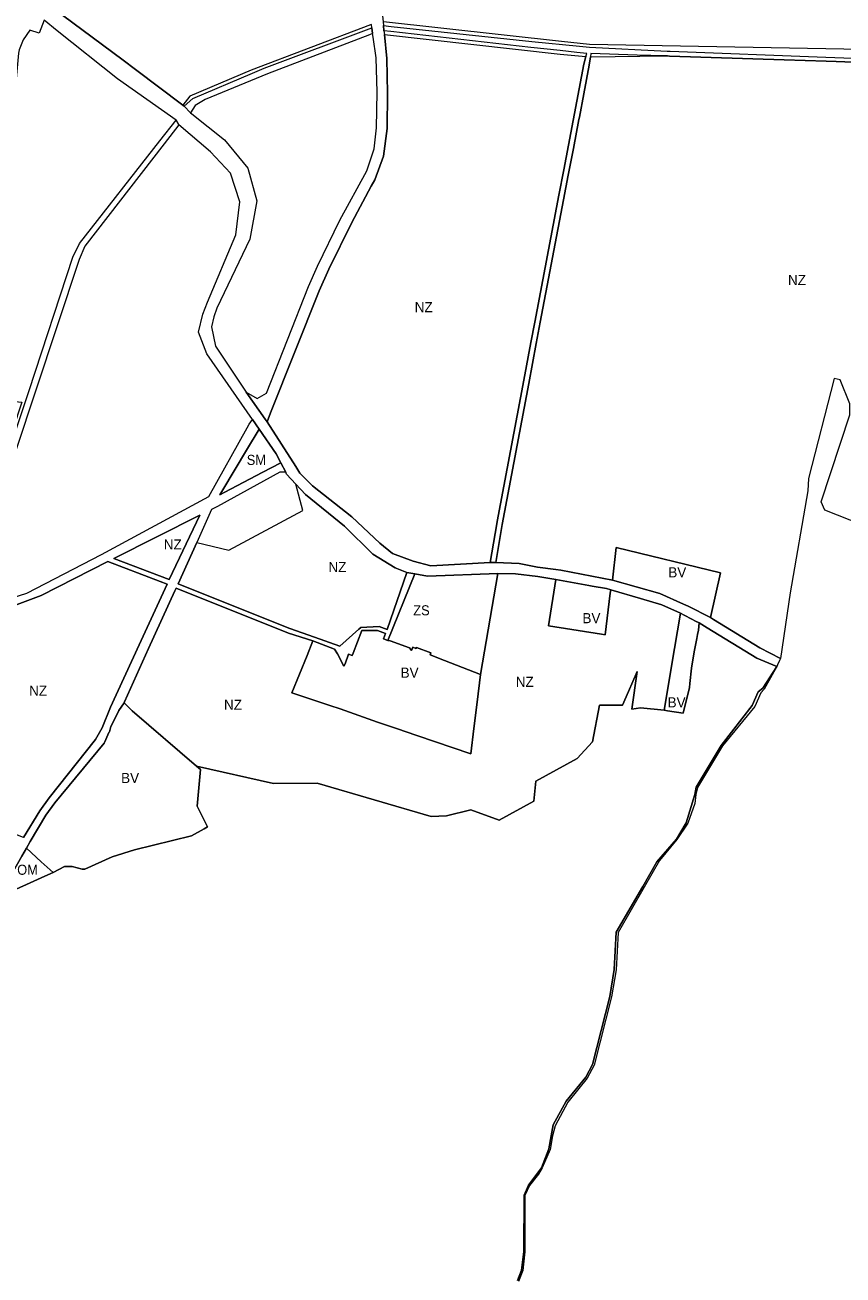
# Model space of a CAD drawing. Extents: x -650451 to -642268, y -1075216 to -1066610.
# Drawn here: x -648449 to -647477, y -1074446 to -1072960 of the extents above; entities that cross this region are included whole.
import ezdxf

# ---------------------------------------------------------------- set-up
doc = ezdxf.new("R2010")
doc.units = 0
doc.header["$LTSCALE"] = 4.8
for name, color, linetype, lineweight in [('12', 7, 'Continuous', 13), ('15', 7, 'Continuous', 13), ('18', 7, 'Continuous', 13), ('24', 7, 'Continuous', 13), ('3', 7, 'Continuous', 13), ('41', 7, 'Continuous', 13), ('45', 7, 'Continuous', 13), ('46', 7, 'Continuous', 13), ('47', 7, 'Continuous', 13)]:
    doc.layers.add(name, color=color, linetype=linetype, lineweight=lineweight)
doc.layers.add('62', color=7, linetype='Continuous')

msp = doc.modelspace()

# ---------------------------------------------------------------- linework, layer by layer
at = {"layer": '12'}
for points in [[(-648480.31, -1073996.63), (-648478.94, -1073993.79), (-648453.11, -1073948.16), (-648447.77, -1073938.64)], [(-648447.77, -1073938.64), (-648430.24, -1073954.59), (-648416.09, -1073967.48)], [(-648416.09, -1073967.48), (-648425.92, -1073971.61), (-648477.31, -1073995.35), (-648480.31, -1073996.63)]]:
    msp.add_lwpolyline(points, dxfattribs=at)
at = {"layer": '15'}
for points in [[(-647958.82, -1072459.74), (-647969.5, -1072516.39), (-647984.06, -1072587.58), (-648030.85, -1072816.3), (-648032.62, -1072828.04), (-648033.01, -1072830.59), (-648034.12, -1072843.69), (-648033.65, -1072870.22), (-648024.52, -1072949.01), (-648023.818, -1072955.949), (-648023.37, -1072960.37), (-648022.74, -1072966.57), (-648022.279, -1072971.102)], [(-648186.47, -1073396.47), (-648173.38, -1073404.03), (-648162.55, -1073397.4), (-648112.36, -1073270.87), (-648101.67, -1073246.63), (-648075.34, -1073191.93), (-648043.29, -1073132.97), (-648034.43, -1073107.07), (-648031.8, -1073082.07), (-648030.86, -1073039.71), (-648032.09, -1072998.65), (-648035.592, -1072974.222), (-648036.2, -1072969.98), (-648037.17, -1072963.24), (-648037.595, -1072959.123)], [(-648022.279, -1072971.102), (-648019.38, -1072999.62), (-648018.59, -1073040.65), (-648019.04, -1073082.7), (-648023.38, -1073115.63), (-648033.71, -1073143.76), (-648037.85, -1073151.56), (-648060.75, -1073194.72), (-648088.41, -1073249.9), (-648099.68, -1073275.95), (-648157.74, -1073420.89), (-648161.7, -1073431.46)], [(-648161.7, -1073431.46), (-648163.93, -1073428.3), (-648179.03, -1073406.98), (-648186.47, -1073396.47)], [(-648518.867, -1073652.836), (-648514.23, -1073652.37), (-648483.58, -1073646.7), (-648447.06, -1073635.39), (-648358.69, -1073589.35), (-648230.81, -1073520.18), (-648185.34, -1073438.91), (-648182.81, -1073434.38), (-648179.07, -1073428.81), (-648171.18, -1073440.16)], [(-648171.18, -1073440.16), (-648186.19, -1073465.35), (-648214.31, -1073512.51), (-648217.71, -1073518.22), (-648211.86, -1073515.16), (-648167.68, -1073492.02), (-648145.31, -1073480.31), (-648139.56, -1073491.4)], [(-648139.56, -1073491.4), (-648146.4, -1073491.55), (-648220.42, -1073532.43), (-648227.63, -1073535.89), (-648245.341, -1073575.152)], [(-648245.341, -1073575.152), (-648267.43, -1073624.12), (-648260.65, -1073626.84), (-648134.54, -1073677.38), (-648105.45, -1073687.74), (-648075.28, -1073698.47), (-648052.79, -1073678.24), (-648050.36, -1073676.05), (-648028.46, -1073675.12), (-648019.06, -1073678.66), (-647995.52, -1073610.74), (-647986.1, -1073612.18), (-648018, -1073691.73)], [(-648451.05, -1073925.87), (-648431.83, -1073894.14), (-648420.84, -1073878.8), (-648365.76, -1073809.23), (-648357.64, -1073795.36), (-648347.94, -1073770.87), (-648313.62, -1073696.79), (-648280.37, -1073624.46), (-648288.67, -1073621.32), (-648351.02, -1073597.76), (-648430.17, -1073638.14), (-648471.47, -1073653.64), (-648475.51, -1073654.52)], [(-648107.38, -1073692.13), (-648136.3, -1073683), (-648269.77, -1073629.31), (-648271.26, -1073632.62), (-648302.52, -1073701.11), (-648331.05, -1073764.33), (-648331.74, -1073765.85)], [(-648018, -1073691.73), (-648023.29, -1073689.72), (-648020.84, -1073683.33), (-648030.35, -1073679.74), (-648049.05, -1073679.67), (-648059.54, -1073706.72), (-648060.55, -1073709.31), (-648064.72, -1073707.89), (-648068.98, -1073719.26), (-648070.53, -1073722.09), (-648077.83, -1073707.36), (-648081.62, -1073702.08), (-648107.38, -1073692.13)], [(-647864, -1074452.65), (-647859.14, -1074440.23), (-647856.38, -1074418.09), (-647856.22, -1074350.97), (-647850.95, -1074339.18), (-647835.48, -1074318.41), (-647826.76, -1074295.99), (-647824.19, -1074280.47), (-647821.61, -1074267.59), (-647806.24, -1074239.34), (-647782.72, -1074210.96), (-647774.85, -1074195.77), (-647754.16, -1074115.02), (-647749.27, -1074082.87), (-647746.58, -1074038.19), (-647714.92, -1073984.04), (-647698.28, -1073954.73), (-647675.02, -1073927.86), (-647663.68, -1073908.52), (-647653.31, -1073874.64), (-647651.61, -1073865.82), (-647621.93, -1073816.25), (-647585.23, -1073769.03), (-647578.11, -1073752.46), (-647572.44, -1073748.18), (-647555.9, -1073722.34)], [(-647555.9, -1073722.34), (-647570.81, -1073749.33), (-647574.89, -1073753.84), (-647581.79, -1073770.07), (-647620.36, -1073816.81), (-647649.9, -1073866.25), (-647652.06, -1073874.86), (-647653.43, -1073885.29), (-647661.71, -1073908.97), (-647674.73, -1073928.14), (-647695.14, -1073953.15), (-647713.59, -1073985), (-647744.51, -1074038.97), (-647746.76, -1074083.33), (-647752.35, -1074115.47), (-647772.93, -1074196.43), (-647781.21, -1074212.1), (-647804.18, -1074240.39), (-647819.35, -1074268.59), (-647822.27, -1074280.75), (-647825.33, -1074296.67), (-647834.73, -1074318.7), (-647839.13, -1074326.16), (-647849.91, -1074339.64), (-647855.18, -1074351.43), (-647855.29, -1074418.42), (-647857.75, -1074440.49), (-647862.67, -1074453.71)], [(-648331.74, -1073765.85), (-648337.91, -1073774.87), (-648340.74, -1073780.66), (-648347.38, -1073793.82), (-648349.12, -1073800.06), (-648349.58, -1073801.08), (-648354.57, -1073812.08), (-648355.37, -1073813.85), (-648413.91, -1073884.54), (-648424.51, -1073899.37), (-648443.35, -1073930.53), (-648447.77, -1073938.64)], [(-648447.77, -1073938.64), (-648453.11, -1073948.16), (-648478.94, -1073993.79), (-648480.31, -1073996.63)]]:
    msp.add_lwpolyline(points, dxfattribs=at)
msp.add_lwpolyline([(-648241.57, -1073542.55), (-648343.79, -1073594.11), (-648277.88, -1073619.04)], close=True, dxfattribs=at)
at = {"layer": '18'}
for points in [[(-648145.31, -1073480.31), (-648167.68, -1073492.02), (-648211.86, -1073515.16), (-648217.71, -1073518.22), (-648214.31, -1073512.51), (-648186.19, -1073465.35), (-648171.18, -1073440.16)], [(-648171.18, -1073440.16), (-648150.85, -1073469.67), (-648145.31, -1073480.31)]]:
    msp.add_lwpolyline(points, dxfattribs=at)
at = {"layer": '24'}
for points in [[(-648429.37, -1072929.47), (-648332.62, -1073001.62), (-648318, -1073012.64), (-648261.902, -1073054.939), (-648260.27, -1073056.17), (-648252.64, -1073064.13), (-648251.027, -1073065.418)], [(-648269.78, -1073072.93), (-648339.58, -1073023.82), (-648411.09, -1072966.5), (-648426.547, -1072954.108)], [(-648243.08, -1073325.04), (-648237.98, -1073303.4), (-648232.64, -1073289.31), (-648198.7, -1073209.08), (-648194.2, -1073170.13), (-648205.04, -1073136.07), (-648228.91, -1073110.54), (-648266.38, -1073078.59), (-648269.78, -1073072.93)], [(-648251.027, -1073065.418), (-648212.22, -1073096.39), (-648184.37, -1073129.89), (-648174.03, -1073168.94), (-648182.12, -1073214.56), (-648221.39, -1073296.24), (-648224.86, -1073306.66), (-648227.75, -1073318.75), (-648223.03, -1073341.59), (-648186.47, -1073396.47)], [(-648179.07, -1073428.81), (-648233.36, -1073350.68), (-648243.08, -1073325.04)], [(-648186.47, -1073396.47), (-648179.03, -1073406.98), (-648163.93, -1073428.3), (-648161.7, -1073431.46)], [(-648145.31, -1073480.31), (-648150.85, -1073469.67), (-648171.18, -1073440.16), (-648179.07, -1073428.81)], [(-648161.7, -1073431.46), (-648127.64, -1073484.76), (-648122.58, -1073492.69), (-648107.53, -1073507.68), (-648060.92, -1073544.52), (-648027.7, -1073575.75), (-648012.55, -1073588.03), (-647987.9, -1073597.16), (-647967.15, -1073602.95), (-647896.59, -1073598.78)], [(-648127.31, -1073505.75), (-648138.41, -1073493.62), (-648139.56, -1073491.4), (-648145.31, -1073480.31)], [(-647995.52, -1073610.74), (-648009.51, -1073605.08), (-648036.13, -1073588.94), (-648069.83, -1073555.73), (-648116.21, -1073517.88), (-648127.31, -1073505.75)], [(-647887.52, -1073611.77), (-647970.95, -1073615.21), (-647986.1, -1073612.18), (-647995.52, -1073610.74)], [(-647896.59, -1073598.78), (-647892.66, -1073598.71), (-647889.64, -1073598.65)], [(-647889.64, -1073598.65), (-647861.92, -1073599.87), (-647840.12, -1073604.27), (-647818.3, -1073607.2), (-647812.55, -1073607.97), (-647751.31, -1073619.66)], [(-647818.46, -1073619.22), (-647839.72, -1073615.49), (-647866.27, -1073612.2), (-647887.52, -1073611.77)], [(-647753.27, -1073631.18), (-647758.16, -1073629.74), (-647775.27, -1073626.98), (-647779.3, -1073626.21), (-647818.46, -1073619.22)], [(-647751.31, -1073619.66), (-647751.22, -1073619.68), (-647694.7, -1073635.83), (-647666.8, -1073648.24), (-647661.19, -1073650.75), (-647634.63, -1073664.23)], [(-647670.44, -1073659.02), (-647692.48, -1073649.09), (-647717.82, -1073641.63), (-647753.27, -1073631.18)], [(-647648.15, -1073670.69), (-647652.31, -1073668.51), (-647656.92, -1073666.1), (-647665.93, -1073661.38), (-647670.44, -1073659.02)], [(-647555.9, -1073722.34), (-647579.38, -1073712.73), (-647638.72, -1073676.46), (-647648.15, -1073670.69)], [(-647634.63, -1073664.23), (-647631.03, -1073666.43), (-647575.84, -1073700.12), (-647551.55, -1073713.08)], [(-647551.55, -1073713.08), (-647552.69, -1073715.5), (-647555.1, -1073720.64), (-647555.9, -1073722.34)]]:
    msp.add_lwpolyline(points, dxfattribs=at)
at = {"layer": '3'}
for points in [[(-647751.31, -1073619.66), (-647746.63, -1073580.97), (-647622.63, -1073611.03), (-647634.63, -1073664.23)], [(-647753.27, -1073631.18), (-647753.78, -1073635.28), (-647759.96, -1073684.66), (-647764.01, -1073684.03), (-647827.23, -1073674.17), (-647818.46, -1073619.22)], [(-647818.46, -1073619.22), (-647779.3, -1073626.21), (-647775.27, -1073626.98), (-647758.16, -1073629.74), (-647753.27, -1073631.18)], [(-647634.63, -1073664.23), (-647661.19, -1073650.75), (-647666.8, -1073648.24), (-647694.7, -1073635.83), (-647751.22, -1073619.68), (-647751.31, -1073619.66)], [(-647689.67, -1073774.49), (-647677.6, -1073701.18), (-647670.44, -1073659.02)], [(-647648.15, -1073670.69), (-647649.01, -1073679.36), (-647650.01, -1073684.42), (-647650.96, -1073689.17), (-647653.73, -1073703.07), (-647654.08, -1073705.05), (-647657.12, -1073724.42), (-647659.07, -1073742.58), (-647659.58, -1073747.37), (-647666.96, -1073778.14), (-647685.72, -1073775.12), (-647689.67, -1073774.49)], [(-647670.44, -1073659.02), (-647665.93, -1073661.38), (-647656.92, -1073666.1), (-647652.31, -1073668.51), (-647648.15, -1073670.69)], [(-648107.38, -1073692.13), (-648081.62, -1073702.08), (-648077.83, -1073707.36), (-648070.53, -1073722.09), (-648068.98, -1073719.26), (-648064.72, -1073707.89), (-648060.55, -1073709.31), (-648059.54, -1073706.72), (-648049.05, -1073679.67), (-648030.35, -1073679.74), (-648020.84, -1073683.33), (-648023.29, -1073689.72), (-648018, -1073691.73)], [(-647907.9, -1073732.08), (-647911.96, -1073765.02), (-647915.79, -1073796.07), (-647919.33, -1073826.21), (-647983.68, -1073804.37), (-648007.95, -1073796.14), (-648030.44, -1073788.51), (-648074.98, -1073772.93), (-648086.94, -1073768.97), (-648132.29, -1073753.96), (-648113.89, -1073709.39), (-648107.38, -1073692.13)], [(-648018, -1073691.73), (-648015.25, -1073692.13), (-647992.56, -1073700.44), (-647989.87, -1073703.45), (-647988.45, -1073699.71), (-647984.71, -1073701.14), (-647984.18, -1073699.74), (-647966.87, -1073706.34), (-647967.8, -1073708.79), (-647966.77, -1073709.19), (-647957.81, -1073712.58), (-647907.9, -1073732.08)], [(-648447.77, -1073938.64), (-648443.35, -1073930.53), (-648424.51, -1073899.37), (-648413.91, -1073884.54), (-648355.37, -1073813.85), (-648354.57, -1073812.08), (-648349.58, -1073801.08), (-648349.12, -1073800.06), (-648347.38, -1073793.82), (-648340.74, -1073780.66), (-648337.91, -1073774.87), (-648331.74, -1073765.85)], [(-648331.74, -1073765.85), (-648322.08, -1073775.04), (-648245.45, -1073841.08)], [(-648245.45, -1073841.08), (-648240.9, -1073844.99), (-648244.96, -1073888.56), (-648232.32, -1073912.96), (-648236.64, -1073915.49), (-648251.71, -1073923.92), (-648319.3, -1073940.41), (-648345.65, -1073948.97), (-648378.47, -1073963.46), (-648381.56, -1073963.36), (-648393.32, -1073960.33), (-648402.35, -1073960.34), (-648416.09, -1073967.48)], [(-648416.09, -1073967.48), (-648430.24, -1073954.59), (-648447.77, -1073938.64)]]:
    msp.add_lwpolyline(points, dxfattribs=at)
at = {"layer": '41'}
msp.add_line((-648018, -1073691.73), (-647986.1, -1073612.18), dxfattribs=at)
for points in [[(-647986.1, -1073612.18), (-647970.95, -1073615.21), (-647887.52, -1073611.77), (-647907.9, -1073732.08)], [(-647907.9, -1073732.08), (-647957.81, -1073712.58), (-647966.77, -1073709.19), (-647967.8, -1073708.79), (-647966.87, -1073706.34), (-647984.18, -1073699.74), (-647984.71, -1073701.14), (-647988.45, -1073699.71), (-647989.87, -1073703.45), (-647992.56, -1073700.44), (-648015.25, -1073692.13), (-648018, -1073691.73)]]:
    msp.add_lwpolyline(points, dxfattribs=at)
at = {"layer": '45'}
for points in [[(-648260.27, -1073056.17), (-648250.04, -1073047.08), (-648178.89, -1073017.03), (-648165.13, -1073011.22), (-648037.17, -1072963.24), (-648036.2, -1072969.98)], [(-648036.2, -1072969.98), (-648040.06, -1072971.47), (-648161.07, -1073017.9), (-648235.47, -1073048.4), (-648247.16, -1073055.34), (-648252.64, -1073064.13), (-648260.27, -1073056.17)], [(-648023.37, -1072960.37), (-648014.16, -1072961.36), (-647846.85, -1072979.37), (-647790.52, -1072985.06), (-647778.3, -1072986.29), (-647686.14, -1072990.78), (-647682.74, -1072990.95), (-647497.35, -1072997.93), (-647444.42, -1072999.87), (-647411.324, -1073001.08), (-647402.49, -1073001.41), (-647400.55, -1073001.48), (-647394.46, -1073001.23), (-647367.45, -1073002.47), (-647353.78, -1073003.1), (-647213.99, -1073041.449), (-647153.44, -1073058.06), (-647154.77, -1073062.68)], [(-647782.72, -1072997.397), (-647781.65, -1072993.53), (-647793.59, -1072992.29), (-647813.2, -1072990.26), (-647848.15, -1072986.63), (-648014.58, -1072967.51), (-648022.74, -1072966.57), (-648023.37, -1072960.37)], [(-647896.59, -1073598.78), (-647888.76, -1073552.84), (-647888.27, -1073550.22), (-647856.59, -1073382.23), (-647848.14, -1073337.43), (-647843.55, -1073313.11), (-647814.85, -1073162.23), (-647809.11, -1073132.07), (-647785.21, -1073006.4), (-647782.72, -1072997.397)], [(-647777.336, -1072997.711), (-647778.7, -1073007.39), (-647785.19, -1073041.46), (-647790.48, -1073069.26), (-647791.05, -1073072.24), (-647797.57, -1073106.47), (-647803.66, -1073138.47), (-647809.19, -1073167.51), (-647836.9, -1073312.99), (-647841.69, -1073338.37), (-647850.65, -1073385.88), (-647882.3, -1073553.58), (-647889.64, -1073598.65)], [(-647689.11, -1072996.49), (-647721.83, -1072995.45), (-647776.77, -1072993.69), (-647777.336, -1072997.711)], [(-647411.34, -1073005.89), (-647429.65, -1073005.19), (-647434.2, -1073005.02), (-647485.29, -1073003.08), (-647497.2, -1073002.63), (-647547.02, -1073001.04), (-647683.21, -1072996.68), (-647685.75, -1072996.6), (-647689.11, -1072996.49)], [(-648444.523, -1073394.235), (-648392.43, -1073235.98), (-648384.6, -1073219.54), (-648289.148, -1073097.66), (-648269.78, -1073072.93), (-648266.38, -1073078.59), (-648283.884, -1073101.15)], [(-648283.884, -1073101.15), (-648378.17, -1073222.67), (-648385.09, -1073238.58), (-648436.857, -1073395.099)], [(-648531.31, -1073654.08), (-648448.05, -1073404.95), (-648444.523, -1073394.235)], [(-648436.857, -1073395.099), (-648440.74, -1073406.84), (-648517.47, -1073637.26), (-648522.79, -1073653.23), (-648531.31, -1073654.08)], [(-647889.64, -1073598.65), (-647892.66, -1073598.71), (-647896.59, -1073598.78)]]:
    msp.add_lwpolyline(points, dxfattribs=at)
at = {"layer": '46'}
for points in [[(-647284.75, -1072877.79), (-647331.82, -1072854.49), (-647375.92, -1072833.99), (-647387.64, -1072868.69), (-647394.87, -1072936.08), (-647388.62, -1072948.03), (-647395.47, -1072993.25), (-647411.293, -1072989.813), (-647778.296, -1072982.767), (-647811.752, -1072979.4), (-648023.495, -1072955.875), (-648023.818, -1072955.949)], [(-648261.902, -1073054.939), (-648318, -1073012.64), (-648332.62, -1073001.62), (-648429.37, -1072929.47)], [(-648426.547, -1072954.108), (-648432.527, -1072969.463), (-648443.591, -1072965.983), (-648451.657, -1072977.25), (-648456.2, -1072989.149), (-648457.123, -1072993.118), (-648461.979, -1073045.585), (-648460.355, -1073048.753), (-648461.973, -1073052.688), (-648463.036, -1073057.011), (-648465.708, -1073085.876), (-648484.661, -1073162.812), (-648490.539, -1073212.35), (-648481.853, -1073287.675), (-648489.355, -1073326.567), (-648492.485, -1073357.358), (-648491.34, -1073364.805), (-648477.028, -1073398.055), (-648464.929, -1073407.031), (-648453.228, -1073408.349), (-648463.838, -1073440.559), (-648513.627, -1073589.927), (-648532.252, -1073645.567), (-648539.599, -1073654.802)], [(-648037.595, -1072959.123), (-648038.877, -1072959.418), (-648180.651, -1073013.629), (-648253.635, -1073044.348), (-648261.902, -1073054.939)], [(-648161.7, -1073431.46), (-648157.74, -1073420.89), (-648099.68, -1073275.95), (-648088.41, -1073249.9), (-648060.75, -1073194.72), (-648037.85, -1073151.56), (-648033.71, -1073143.76), (-648023.38, -1073115.63), (-648019.04, -1073082.7), (-648018.59, -1073040.65), (-648019.38, -1072999.62), (-648022.279, -1072971.102)], [(-648022.279, -1072971.102), (-647813.331, -1072994.317), (-647782.72, -1072997.397)], [(-647782.72, -1072997.397), (-647785.21, -1073006.4), (-647809.11, -1073132.07), (-647814.85, -1073162.23), (-647843.55, -1073313.11), (-647848.14, -1073337.43), (-647856.59, -1073382.23), (-647888.27, -1073550.22), (-647888.76, -1073552.84), (-647896.59, -1073598.78)], [(-647889.64, -1073598.65), (-647882.3, -1073553.58), (-647850.65, -1073385.88), (-647841.69, -1073338.37), (-647836.9, -1073312.99), (-647809.19, -1073167.51), (-647803.66, -1073138.47), (-647797.57, -1073106.47), (-647791.05, -1073072.24), (-647790.48, -1073069.26), (-647785.19, -1073041.46), (-647778.7, -1073007.39), (-647777.336, -1072997.711), (-647689.11, -1072996.49)], [(-647689.11, -1072996.49), (-647685.75, -1072996.6), (-647683.21, -1072996.68), (-647547.02, -1073001.04), (-647497.2, -1073002.63), (-647485.29, -1073003.08), (-647434.2, -1073005.02), (-647429.65, -1073005.19), (-647411.34, -1073005.89)], [(-647425.49, -1073565.5), (-647498.9, -1073536.75), (-647503.24, -1073526.52), (-647469.09, -1073423.29), (-647469.12, -1073410.37), (-647480.45, -1073381.67), (-647487.53, -1073379.87), (-647518.27, -1073499.08), (-647519.11, -1073513.63), (-647539.83, -1073634.79), (-647551.55, -1073713.08)], [(-647896.59, -1073598.78), (-647967.15, -1073602.95), (-647987.9, -1073597.16), (-648012.55, -1073588.03), (-648027.7, -1073575.75), (-648060.92, -1073544.52), (-648107.53, -1073507.68), (-648122.58, -1073492.69), (-648127.64, -1073484.76), (-648161.7, -1073431.46)], [(-648245.341, -1073575.152), (-648207, -1073584), (-648119, -1073537), (-648127.31, -1073505.75)], [(-648127.31, -1073505.75), (-648116.21, -1073517.88), (-648069.83, -1073555.73), (-648036.13, -1073588.94), (-648009.51, -1073605.08), (-647995.52, -1073610.74)], [(-647995.52, -1073610.74), (-648019.06, -1073678.66), (-648028.46, -1073675.12), (-648050.36, -1073676.05), (-648052.79, -1073678.24), (-648075.28, -1073698.47), (-648105.45, -1073687.74), (-648134.54, -1073677.38), (-648260.65, -1073626.84), (-648267.43, -1073624.12), (-648245.341, -1073575.152)], [(-647634.63, -1073664.23), (-647622.63, -1073611.03), (-647746.63, -1073580.97), (-647751.31, -1073619.66)], [(-648475.51, -1073654.52), (-648471.47, -1073653.64), (-648430.17, -1073638.14), (-648351.02, -1073597.76), (-648288.67, -1073621.32), (-648280.37, -1073624.46), (-648313.62, -1073696.79), (-648347.94, -1073770.87), (-648357.64, -1073795.36), (-648365.76, -1073809.23), (-648420.84, -1073878.8), (-648431.83, -1073894.14), (-648451.05, -1073925.87), (-648481.749, -1073913.76), (-648554.42, -1073885.092)], [(-648107.38, -1073692.13), (-648113.89, -1073709.39), (-648132.29, -1073753.96), (-648086.94, -1073768.97), (-648074.98, -1073772.93), (-648030.44, -1073788.51), (-648007.95, -1073796.14), (-647983.68, -1073804.37), (-647919.33, -1073826.21), (-647915.79, -1073796.07), (-647911.96, -1073765.02), (-647907.9, -1073732.08), (-647887.52, -1073611.77)], [(-647751.31, -1073619.66), (-647812.55, -1073607.97), (-647818.3, -1073607.2), (-647840.12, -1073604.27), (-647861.92, -1073599.87), (-647889.64, -1073598.65)], [(-647887.52, -1073611.77), (-647866.27, -1073612.2), (-647839.72, -1073615.49), (-647818.46, -1073619.22)], [(-647818.46, -1073619.22), (-647827.23, -1073674.17), (-647764.01, -1073684.03), (-647759.96, -1073684.66), (-647753.78, -1073635.28), (-647753.27, -1073631.18)], [(-648331.74, -1073765.85), (-648331.05, -1073764.33), (-648302.52, -1073701.11), (-648271.26, -1073632.62), (-648269.77, -1073629.31), (-648136.3, -1073683), (-648107.38, -1073692.13)], [(-647753.27, -1073631.18), (-647717.82, -1073641.63), (-647692.48, -1073649.09), (-647670.44, -1073659.02)], [(-647670.44, -1073659.02), (-647677.6, -1073701.18), (-647689.67, -1073774.49)], [(-647551.55, -1073713.08), (-647575.84, -1073700.12), (-647631.03, -1073666.43), (-647634.63, -1073664.23)], [(-647689.67, -1073774.49), (-647717.68, -1073771.6), (-647728.12, -1073773.09), (-647721.69, -1073728.34), (-647732.07, -1073752.15), (-647739.16, -1073768.4), (-647766.61, -1073768.57), (-647775.05, -1073812.14), (-647793.19, -1073831.83), (-647842.43, -1073858.83), (-647844.57, -1073882.82), (-647885.89, -1073905.24), (-647919.64, -1073892.92), (-647948.47, -1073899.97), (-647966.84, -1073901.04), (-648102.19, -1073861.13), (-648154.13, -1073861.48), (-648245.45, -1073841.08)], [(-648245.45, -1073841.08), (-648322.08, -1073775.04), (-648331.74, -1073765.85)]]:
    msp.add_lwpolyline(points, dxfattribs=at)
msp.add_lwpolyline([(-648241.57, -1073542.55), (-648277.88, -1073619.04), (-648343.79, -1073594.11)], close=True, dxfattribs=at)
at = {"layer": '47'}
for points in [[(-647689.67, -1073774.49), (-647685.72, -1073775.12), (-647666.96, -1073778.14), (-647659.58, -1073747.37), (-647659.07, -1073742.58), (-647657.12, -1073724.42), (-647654.08, -1073705.05), (-647653.73, -1073703.07), (-647650.96, -1073689.17), (-647650.01, -1073684.42), (-647649.01, -1073679.36), (-647648.15, -1073670.69)], [(-647648.15, -1073670.69), (-647638.72, -1073676.46), (-647579.38, -1073712.73), (-647555.9, -1073722.34)], [(-648245.45, -1073841.08), (-648154.13, -1073861.48), (-648102.19, -1073861.13), (-647966.84, -1073901.04), (-647948.47, -1073899.97), (-647919.64, -1073892.92), (-647885.89, -1073905.24), (-647844.57, -1073882.82), (-647842.43, -1073858.83), (-647793.19, -1073831.83), (-647775.05, -1073812.14), (-647766.61, -1073768.57), (-647739.16, -1073768.4), (-647732.07, -1073752.15), (-647721.69, -1073728.34), (-647728.12, -1073773.09), (-647717.68, -1073771.6), (-647689.67, -1073774.49)], [(-647555.9, -1073722.34), (-647572.44, -1073748.18), (-647578.11, -1073752.46), (-647585.23, -1073769.03), (-647621.93, -1073816.25), (-647651.61, -1073865.82), (-647653.31, -1073874.64), (-647663.68, -1073908.52), (-647675.02, -1073927.86), (-647698.28, -1073954.73), (-647714.92, -1073984.04), (-647746.58, -1074038.19), (-647749.27, -1074082.87), (-647754.16, -1074115.02), (-647774.85, -1074195.77), (-647782.72, -1074210.96), (-647806.24, -1074239.34), (-647821.61, -1074267.59), (-647824.19, -1074280.47), (-647826.76, -1074295.99), (-647835.48, -1074318.41), (-647850.95, -1074339.18), (-647856.22, -1074350.97), (-647856.38, -1074418.09), (-647859.14, -1074440.23), (-647864, -1074452.65)], [(-648416.09, -1073967.48), (-648402.35, -1073960.34), (-648393.32, -1073960.33), (-648381.56, -1073963.36), (-648378.47, -1073963.46), (-648345.65, -1073948.97), (-648319.3, -1073940.41), (-648251.71, -1073923.92), (-648236.64, -1073915.49), (-648232.32, -1073912.96), (-648244.96, -1073888.56), (-648240.9, -1073844.99), (-648245.45, -1073841.08)], [(-648480.31, -1073996.63), (-648477.31, -1073995.35), (-648425.92, -1073971.61), (-648416.09, -1073967.48)]]:
    msp.add_lwpolyline(points, dxfattribs=at)

# ---------------------------------------------------------------- texts
at = {"layer": '62'}
for s, p in [('NZ', (-647542.557, -1073268.947)), ('NZ', (-647986.235, -1073301.206)), ('NZ', (-648284.516, -1073583.382)), ('NZ', (-648088.758, -1073610.251)), ('BV', (-647684.792, -1073616.5)), ('BV', (-647786.835, -1073671.008)), ('BV', (-648002.975, -1073735.867)), ('NZ', (-648444.532, -1073757.242)), ('NZ', (-647866.134, -1073746.686)), ('BV', (-647685.623, -1073771.148)), ('NZ', (-648212.92, -1073774.012)), ('BV', (-648335.198, -1073861.075))]:
    msp.add_text(s, height=12, dxfattribs=at).set_placement(p)
at = {"layer": '62', "width": 0.95}
for s, p in [('SM', (-648185.84, -1073482.824)), ('ZS', (-647987.917, -1073661.676)), ('OM', (-648458.7, -1073970.176))]:
    msp.add_text(s, height=12, dxfattribs=at).set_placement(p)

doc.saveas('drawing.dxf')
